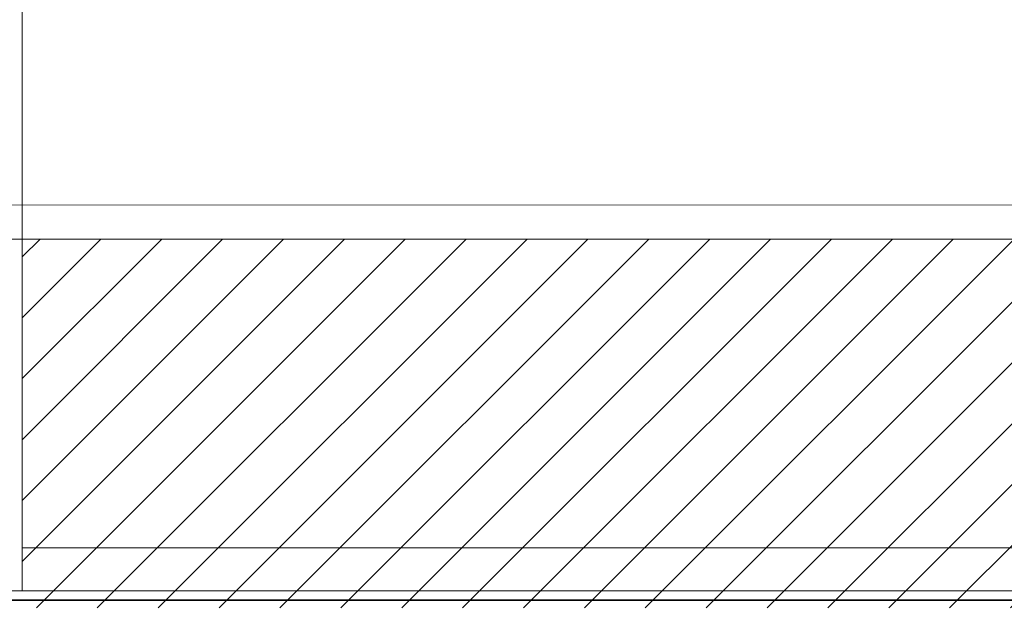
# Model space of a CAD drawing. Extents: x 3940905 to 4145695, y 925352 to 1109797.
# Tile 1017 of 1056: x 4066482 to 4067054, y 1099254 to 1099594. Entities that reach past the tile are written whole.
import ezdxf

# ---------------------------------------------------------------- set-up
doc = ezdxf.new("R2010")
doc.units = 0
doc.header["$LTSCALE"] = 750
doc.header["$MEASUREMENT"] = 0
doc.linetypes.add('DASHED', pattern=[0.75, 0.5, -0.25])
doc.layers.add('CKD Equipments', color=252, linetype='CONTINUOUS', lineweight=0)
doc.layers.add('CKD-Hood', color=1, linetype='CONTINUOUS')

msp = doc.modelspace()

# ---------------------------------------------------------------- hatches: boundary and pattern name
at = {"layer": 'CKD Equipments'}
h = msp.add_hatch(dxfattribs=at)
h.set_pattern_fill('ANSI31', color=256, scale=200)
h.set_pattern_definition([(45, (4065163.663, 1099231.718), (-17.67767, 17.67767), [])])
h.paths.add_polyline_path([(4066178.75, 1099465.95), (4066178.79, 1099251.74), (4065184.02, 1099251.56), (4065184.02, 1099465.77)])
h.paths.add_polyline_path([(4068017.02, 1099252.07), (4066483.73, 1099251.8), (4066483.69, 1099466.01), (4068017.02, 1099466.28)])

# ---------------------------------------------------------------- linework, layer by layer
at = {"layer": 'CKD Equipments', "color": 252, "true_color": 0x989898}
for p, q in [((4066483.68, 1100101.79), (4066483.68, 1099261.74)), ((4066483.68, 1099261.74), (4066483.68, 1099286.67)), ((4066483.68, 1099286.67), (4068033.53, 1099286.67)), ((4066483.68, 1099261.74), (4068033.53, 1099261.74))]:
    msp.add_line(p, q, dxfattribs=at)
at = {"layer": 'CKD Equipments'}
for p, q in [((4065163.66, 1099485.62), (4068033.53, 1099486.12)), ((4065184.02, 1099465.77), (4068017.02, 1099466.28))]:
    msp.add_line(p, q, dxfattribs=at)
at = {"layer": 'CKD Equipments', "linetype": 'DASHED', "ltscale": 25}
msp.add_line((4068033.53, 1099261.74), (4065946.17, 1099261.74), dxfattribs=at)
at = {"layer": 'CKD-Hood', "linetype": 'DASHED', "const_width": 1}
msp.add_lwpolyline([(4064999.44, 1100306.29), (4068199.44, 1100306.29), (4068199.44, 1099256.29), (4064999.44, 1099256.29), (4064999.44, 1100306.29), (4068199.44, 1099256.29), (4064999.44, 1099256.29), (4068199.44, 1100306.29)], dxfattribs=at)

doc.saveas('drawing.dxf')
